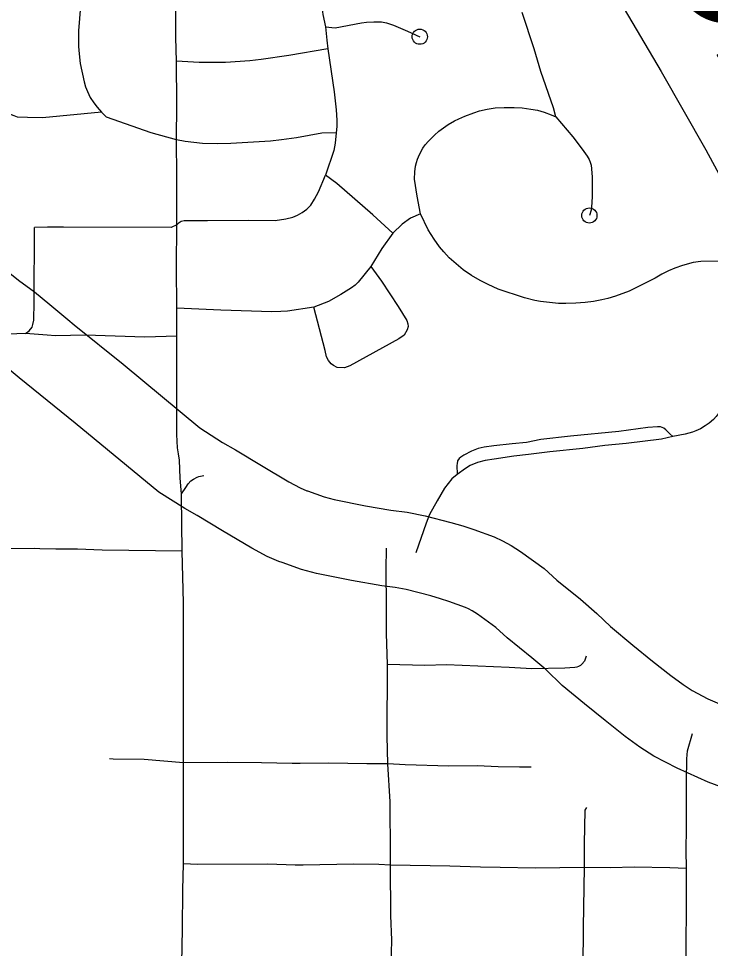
# Model space of a CAD drawing. Extents: x -19 to 366, y -4 to 359.
# Drawn here: x 150.163 to 150.594, y 192.689 to 193.267 of the extents above; entities that cross this region are included whole.
import ezdxf

# ---------------------------------------------------------------- set-up
doc = ezdxf.new("R2010")
doc.units = 0
for name, color, linetype in [('Level 10', 7, 'Continuous'), ('Level 33', 7, 'Continuous'), ('Level 35', 7, 'Continuous'), ('Level 60', 7, 'Continuous')]:
    doc.layers.add(name, color=color, linetype=linetype)

msp = doc.modelspace()

# ---------------------------------------------------------------- linework, layer by layer
at = {"layer": 'Level 10'}
for p, q in [((150.27598, 193.01268), (150.29019, 193.00361)), ((150.26669, 192.96251), (150.25058, 192.97271)), ((150.5923, 192.84419), (150.60999, 192.83638)), ((150.59262, 192.79233), (150.5732, 192.80087))]:
    msp.add_line(p, q, dxfattribs=at)
for points in [[(150.10134, 193.15475), (150.10193, 193.15419), (150.11621, 193.14286), (150.1427, 193.12137), (150.15354, 193.11232), (150.16322, 193.10462), (150.17298, 193.09731), (150.18268, 193.08955)], [(150.18268, 193.08955), (150.19382, 193.08026), (150.19787, 193.07689), (150.22828, 193.05238), (150.27598, 193.01268)], [(150.25058, 192.97271), (150.19833, 193.01571), (150.16786, 193.04026), (150.16351, 193.04389), (150.15235, 193.05319)], [(150.29019, 193.00361), (150.29832, 192.99897), (150.31437, 192.98927), (150.33152, 192.97916), (150.33854, 192.97545), (150.34273, 192.97362), (150.3431, 192.97349), (150.35348, 192.96981), (150.35968, 192.9681), (150.37914, 192.96421), (150.39503, 192.96142)], [(150.38927, 192.91442), (150.37044, 192.91767), (150.34874, 192.92201), (150.33927, 192.92461), (150.32719, 192.92889), (150.32527, 192.92958), (150.31799, 192.93275), (150.3084, 192.93782), (150.29011, 192.94861), (150.27432, 192.95814), (150.26669, 192.96251)], [(150.39503, 192.96142), (150.40515, 192.96018), (150.41637, 192.95795)], [(150.41637, 192.95795), (150.43226, 192.95386), (150.43976, 192.9517), (150.44652, 192.94952), (150.45933, 192.94485), (150.46455, 192.94249), (150.46995, 192.9395), (150.47562, 192.93586), (150.49037, 192.92516), (150.49826, 192.91794), (150.51295, 192.90613), (150.52326, 192.8973), (150.53165, 192.88905)], [(150.40457, 192.91209), (150.39773, 192.91339), (150.38927, 192.91442)], [(150.5016, 192.85246), (150.49136, 192.86229), (150.48271, 192.86968), (150.4674, 192.88199), (150.46039, 192.88842), (150.4489, 192.89675), (150.44568, 192.89882), (150.44332, 192.90012), (150.44145, 192.90097), (150.43112, 192.90473), (150.42592, 192.90641), (150.41981, 192.90817), (150.40457, 192.91209)], [(150.53165, 192.88905), (150.5456, 192.8776), (150.55795, 192.86747), (150.56936, 192.85853), (150.57692, 192.85304), (150.58265, 192.84931), (150.5923, 192.84419)], [(150.5732, 192.80087), (150.5587, 192.80841), (150.55008, 192.81401), (150.54083, 192.82073), (150.52833, 192.83053), (150.51557, 192.84099), (150.5016, 192.85246)], [(150.62928, 192.77645), (150.62671, 192.77777), (150.62121, 192.78031), (150.60203, 192.78862), (150.59262, 192.79233)]]:
    msp.add_lwpolyline(points, dxfattribs=at)
at = {"layer": 'Level 33'}
for points in [[(150.35036, 193.30138), (150.35046, 193.29021), (150.35148, 193.27818), (150.3527, 193.27001), (150.3543, 193.26237)], [(150.2031, 193.2932), (150.20039, 193.25974), (150.20046, 193.25012), (150.20081, 193.2455), (150.20156, 193.23951), (150.20392, 193.22801), (150.20486, 193.22499), (150.20602, 193.22204), (150.20783, 193.2184), (150.21002, 193.21491), (150.21204, 193.21233), (150.21478, 193.20927)], [(150.26153, 193.24089), (150.26114, 193.25572), (150.26116, 193.2731), (150.26188, 193.28223), (150.26343, 193.29216)], [(150.49761, 193.20621), (150.49614, 193.21182), (150.48838, 193.23456), (150.48417, 193.24854), (150.47672, 193.27116)], [(150.3543, 193.26237), (150.36019, 193.26178), (150.37678, 193.26471), (150.37984, 193.26512), (150.38443, 193.26548), (150.38915, 193.26532), (150.39227, 193.26476), (150.39659, 193.26333), (150.40535, 193.25963), (150.41296, 193.25616)], [(150.3543, 193.26237), (150.35502, 193.25409), (150.3558, 193.24851)], [(150.21478, 193.20927), (150.17797, 193.2057), (150.1687, 193.20597), (150.16242, 193.20616), (150.16036, 193.20684), (150.15717, 193.20822), (150.15317, 193.21107), (150.14401, 193.22673), (150.13206, 193.24549)], [(150.3558, 193.24851), (150.33134, 193.24441), (150.31422, 193.24197), (150.30709, 193.24115), (150.29192, 193.24012), (150.27551, 193.24004), (150.26153, 193.24089)], [(150.3558, 193.24851), (150.35968, 193.22179), (150.36099, 193.21071), (150.36142, 193.20427), (150.36132, 193.20031), (150.36099, 193.19626)], [(150.26158, 193.19208), (150.26167, 193.21419), (150.26153, 193.24089)], [(150.26158, 193.19208), (150.24579, 193.19636), (150.21798, 193.20605), (150.21478, 193.20927)], [(150.41337, 193.14588), (150.41129, 193.15691), (150.40967, 193.16751), (150.40984, 193.17203), (150.41035, 193.17566), (150.41085, 193.17786), (150.41157, 193.18005), (150.41286, 193.18294), (150.41492, 193.18679), (150.41628, 193.18882), (150.41836, 193.19121), (150.42207, 193.1949), (150.42493, 193.19737), (150.42773, 193.19947), (150.4307, 193.20147), (150.4345, 193.20374), (150.4372, 193.2051), (150.44095, 193.20666), (150.44656, 193.20882), (150.45011, 193.20994), (150.45497, 193.21114), (150.45981, 193.21188), (150.46551, 193.21219), (150.47183, 193.21213), (150.47672, 193.21182), (150.48202, 193.21116), (150.48624, 193.21034), (150.49041, 193.20924), (150.4948, 193.20757), (150.49761, 193.20621)], [(150.49761, 193.20621), (150.50817, 193.19384), (150.51415, 193.18612), (150.51724, 193.18182), (150.51844, 193.17977), (150.51915, 193.17815), (150.51961, 193.17621), (150.51996, 193.17388), (150.52024, 193.16874), (150.52028, 193.15706), (150.52015, 193.15273), (150.51959, 193.14825), (150.51854, 193.14487)], [(150.36099, 193.19626), (150.35205, 193.19607), (150.33614, 193.19329), (150.32678, 193.19188), (150.31996, 193.19115), (150.29542, 193.18967), (150.28683, 193.18954), (150.2777, 193.18969), (150.26684, 193.19095), (150.26158, 193.19208)], [(150.26177, 193.13898), (150.26176, 193.16915), (150.26158, 193.19208)], [(150.36099, 193.19626), (150.36028, 193.19), (150.35945, 193.18526), (150.3543, 193.16997)], [(150.26177, 193.13898), (150.26317, 193.14048), (150.2644, 193.14133), (150.2663, 193.14174), (150.28075, 193.14168), (150.30653, 193.14198), (150.32302, 193.14176), (150.32948, 193.14286), (150.33386, 193.14387), (150.33687, 193.14507), (150.33974, 193.14671), (150.34263, 193.14888), (150.34503, 193.1513), (150.34744, 193.15514), (150.34991, 193.15968), (150.3543, 193.16997)], [(150.39625, 193.13399), (150.38364, 193.14534), (150.36137, 193.16474), (150.3543, 193.16997)], [(150.41337, 193.14588), (150.40718, 193.14325), (150.40203, 193.13941), (150.39625, 193.13399)], [(150.59953, 193.11644), (150.588, 193.1162), (150.58324, 193.11557), (150.57645, 193.11379), (150.57183, 193.11218), (150.56774, 193.11039), (150.56373, 193.10836), (150.55954, 193.10589), (150.54329, 193.09789), (150.53493, 193.09475), (150.52998, 193.09328), (150.52636, 193.09239), (150.52118, 193.09147), (150.51589, 193.09077), (150.5102, 193.09037), (150.50395, 193.09012), (150.49938, 193.09016), (150.48812, 193.0914), (150.48466, 193.09199), (150.47815, 193.09358), (150.46176, 193.09902), (150.45559, 193.1019), (150.45061, 193.10447), (150.44519, 193.10764), (150.44002, 193.11104), (150.43555, 193.11472), (150.43131, 193.11863), (150.42784, 193.12227), (150.42521, 193.12546), (150.42185, 193.13018), (150.41814, 193.13604), (150.41337, 193.14588)], [(150.16752, 193.07137), (150.16978, 193.07316), (150.17161, 193.07537), (150.17213, 193.07714), (150.1726, 193.07967), (150.1729, 193.09086), (150.173, 193.13746)], [(150.26177, 193.13898), (150.25824, 193.1375), (150.19123, 193.13767), (150.18825, 193.13764), (150.18124, 193.13756), (150.173, 193.13746)], [(150.2618, 193.08714), (150.26155, 193.1129), (150.26177, 193.13898)], [(150.39625, 193.13399), (150.38939, 193.12435), (150.38252, 193.11306)], [(150.38252, 193.11306), (150.37469, 193.10348), (150.37273, 193.10161), (150.37055, 193.09994), (150.36384, 193.09568), (150.35608, 193.09139), (150.34707, 193.08782)], [(150.38252, 193.11306), (150.38919, 193.1041), (150.39961, 193.08818), (150.40485, 193.07947), (150.4056, 193.07737), (150.40581, 193.07584), (150.40521, 193.07365), (150.40332, 193.07041), (150.4, 193.06816), (150.3695, 193.05136), (150.36603, 193.05017), (150.36143, 193.05035), (150.35924, 193.05148), (150.35776, 193.05266), (150.35611, 193.05466), (150.35493, 193.0569), (150.35413, 193.06081), (150.34707, 193.08782)], [(150.34707, 193.08782), (150.33054, 193.08532), (150.32645, 193.08508), (150.32079, 193.08498), (150.289, 193.08592), (150.2618, 193.08714)], [(150.26178, 193.06971), (150.2618, 193.08714)], [(150.16752, 193.07137), (150.15119, 193.07079), (150.1176, 193.07119), (150.08127, 193.07187)], [(150.26178, 193.06971), (150.24185, 193.06924), (150.20475, 193.07051), (150.18619, 193.07006), (150.18093, 193.07043), (150.16752, 193.07137)], [(150.26328, 192.99269), (150.26264, 192.99666), (150.26206, 193.00023), (150.26174, 193.00866), (150.26178, 193.06971)], [(150.60382, 193.0562), (150.60446, 193.04896), (150.60434, 193.04428), (150.60443, 193.03813), (150.60442, 193.03545), (150.60428, 193.03384), (150.60386, 193.03191), (150.60321, 193.03), (150.60033, 193.02406), (150.59936, 193.02234), (150.59755, 193.01979), (150.5958, 193.01799), (150.5931, 193.01572), (150.59071, 193.01398), (150.58771, 193.01219), (150.58486, 193.0108), (150.58284, 193.01012), (150.57821, 193.0089), (150.57051, 193.00744)], [(150.57051, 193.00744), (150.56872, 193.00896), (150.56618, 193.01151), (150.56494, 193.01248), (150.5639, 193.01303), (150.5628, 193.01339), (150.56093, 193.01345), (150.55503, 193.01293), (150.53686, 193.01052), (150.50685, 193.00766), (150.48842, 193.0054), (150.47949, 193.00366), (150.47047, 193.00286), (150.45904, 193.00161), (150.45296, 193.00068), (150.44924, 192.99979), (150.44522, 192.99825), (150.44034, 192.99584), (150.43851, 192.99459), (150.43749, 192.99368), (150.43652, 192.99211), (150.43615, 192.99036), (150.43605, 192.98948), (150.43627, 192.9837)], [(150.57051, 193.00744), (150.56346, 193.00571), (150.54137, 193.00302), (150.5281, 193.00166), (150.51451, 192.99994)], [(150.51451, 192.99994), (150.49385, 192.99778), (150.48066, 192.99612), (150.4716, 192.99521), (150.4592, 192.99335), (150.45361, 192.99233), (150.44887, 192.99109), (150.44437, 192.98928), (150.44135, 192.98753), (150.43627, 192.9837)], [(150.26457, 192.97164), (150.26381, 192.98146), (150.26328, 192.99269)], [(150.26457, 192.97164), (150.26737, 192.97561), (150.26884, 192.97786), (150.27044, 192.97969), (150.27204, 192.98088), (150.27445, 192.982), (150.27534, 192.98237), (150.27844, 192.98306)], [(150.43627, 192.9837), (150.43297, 192.98097), (150.42846, 192.9751), (150.42383, 192.96733), (150.41911, 192.95887), (150.41698, 192.9534), (150.41047, 192.93502)], [(150.26493, 192.93604), (150.26469, 192.97012), (150.26457, 192.97164)], [(150.26493, 192.93604), (150.21524, 192.93667), (150.19983, 192.9373), (150.1864, 192.93733), (150.17631, 192.93754), (150.17294, 192.93761), (150.14547, 192.93744)], [(150.39297, 192.86537), (150.3923, 192.88474), (150.39231, 192.90164), (150.39196, 192.92453), (150.39215, 192.93792)], [(150.26589, 192.80429), (150.26595, 192.83706), (150.26577, 192.90387), (150.26493, 192.93604)], [(150.51663, 192.87075), (150.51561, 192.86753), (150.51391, 192.8657), (150.51294, 192.8649), (150.51187, 192.86427), (150.5107, 192.86382), (150.50945, 192.86357), (150.50321, 192.86325), (150.48274, 192.86286), (150.46872, 192.86353), (150.4297, 192.86536), (150.41605, 192.86482), (150.39297, 192.86537)], [(150.39316, 192.80367), (150.39262, 192.82093), (150.39297, 192.86537)], [(150.57894, 192.73856), (150.57877, 192.74988), (150.57909, 192.76366), (150.57907, 192.79286), (150.57927, 192.80676), (150.57976, 192.81164), (150.58275, 192.82253)], [(150.26589, 192.80429), (150.24134, 192.80639), (150.22212, 192.80656), (150.21973, 192.80672)], [(150.26575, 192.74149), (150.26589, 192.80429)], [(150.39316, 192.80367), (150.38006, 192.80364), (150.35632, 192.80399), (150.33842, 192.80381), (150.33345, 192.80377), (150.31432, 192.80422), (150.29335, 192.80452), (150.26589, 192.80429)], [(150.39476, 192.74068), (150.39478, 192.75752), (150.39462, 192.76913), (150.39448, 192.78009), (150.39316, 192.80367)], [(150.48234, 192.80155), (150.4751, 192.80159), (150.46173, 192.80169), (150.44876, 192.80232), (150.43105, 192.8021), (150.40379, 192.80293), (150.39316, 192.80367)], [(150.51552, 192.73908), (150.51548, 192.75388), (150.51592, 192.77479), (150.51701, 192.77639)], [(150.26474, 192.6796), (150.26519, 192.70081), (150.26544, 192.72524), (150.26575, 192.74149)], [(150.39476, 192.74068), (150.38752, 192.74108), (150.37161, 192.74118), (150.34033, 192.74068), (150.33536, 192.74059), (150.31827, 192.74115), (150.27453, 192.74095), (150.26575, 192.74149)], [(150.39518, 192.67822), (150.39554, 192.69387), (150.39501, 192.70928), (150.39476, 192.74068)], [(150.51552, 192.73908), (150.48491, 192.73868), (150.46304, 192.73906), (150.45067, 192.73928), (150.43164, 192.7399), (150.39476, 192.74068)], [(150.51478, 192.67692), (150.51495, 192.70191), (150.51552, 192.73908)], [(150.57894, 192.73856), (150.5686, 192.73895), (150.54635, 192.73942), (150.5318, 192.73896), (150.51552, 192.73908)], [(150.57851, 192.58591), (150.57887, 192.65924), (150.57888, 192.66626), (150.57894, 192.73856)]]:
    msp.add_lwpolyline(points, dxfattribs=at)
for centre in [(150.41296, 193.25616), (150.51854, 193.14487)]:
    msp.add_circle(centre, 0.00473, dxfattribs=at)
at = {"layer": 'Level 35'}
msp.add_lwpolyline([(150.45471, 193.50116), (150.46742, 193.47563), (150.48219, 193.43018), (150.49556, 193.39364), (150.52274, 193.31335), (150.53761, 193.27815), (150.56316, 193.23449), (150.59103, 193.18573), (150.61007, 193.15056), (150.6126, 193.14299), (150.61671, 193.1265), (150.62295, 193.10433), (150.64704, 193.05478), (150.65029, 193.0512), (150.66686, 193.04031), (150.6781, 193.03186), (150.68861, 193.02054), (150.71838, 192.99419), (150.73134, 192.98347), (150.75951, 192.96736), (150.77984, 192.95992), (150.79367, 192.95946)], dxfattribs=at)
at = {"layer": 'Level 60'}
for points in [[(154.11585, 1.87092), (153.9063, 10.48743), (153.69602, 19.10409), (153.48501, 27.72087), (153.27327, 36.3378), (153.0608, 44.95486), (152.84759, 53.57206), (152.63366, 62.1894), (152.419, 70.80688), (152.20362, 79.42449), (151.98751, 88.04225), (151.77068, 96.66014), (151.55312, 105.27817), (151.33484, 113.89634), (151.11584, 122.51465), (150.89612, 131.13311), (150.67568, 139.7517), (150.45452, 148.37043), (150.23264, 156.98931), (150.01005, 165.60832), (149.78674, 174.22748), (149.56272, 182.84677), (149.33799, 191.46621), (149.11254, 200.0858), (148.88638, 208.70552), (148.65952, 217.32539), (148.43194, 225.9454), (148.20366, 234.56555), (147.97466, 243.18584), (147.74497, 251.80628), (147.51457, 260.42687), (147.28346, 269.04759), (147.05165, 277.66846), (146.81914, 286.28948), (146.58593, 294.91064), (146.35202, 303.53194), (146.11742, 312.15339), (145.88211, 320.77499), (145.64611, 329.39673), (145.40941, 338.01861), (145.17202, 346.64065)], [(0, 189.51617), (7.11214, 189.52059), (14.22427, 189.53386), (21.33637, 189.55597), (28.44845, 189.58693), (35.56048, 189.62672), (42.67245, 189.67537), (49.78436, 189.73285), (56.89619, 189.79918), (64.00793, 189.87436), (71.11958, 189.95838), (78.23111, 190.05124), (85.34253, 190.15294), (92.45381, 190.26349), (99.56495, 190.38288), (106.67593, 190.51112), (113.78675, 190.6482), (120.89739, 190.79412), (128.00785, 190.94888), (135.11811, 191.11248), (142.22816, 191.28493), (149.33799, 191.46621), (156.44759, 191.65634), (163.55694, 191.85531), (170.66605, 192.06312), (177.77489, 192.27977), (184.88345, 192.50526), (191.99173, 192.73959), (199.09971, 192.98276), (206.20739, 193.23477), (213.31474, 193.49561), (220.42177, 193.7653), (227.52845, 194.04382), (234.63479, 194.33118), (241.74076, 194.62738), (248.84635, 194.93241), (255.95157, 195.24628), (263.05638, 195.56898), (270.16079, 195.90052), (277.26478, 196.24089), (284.36834, 196.5901), (291.47147, 196.94814), (298.57414, 197.31501), (305.67635, 197.69072), (312.77809, 198.07525), (319.87934, 198.46862), (326.9801, 198.87082), (334.08035, 199.28185), (341.18009, 199.7017)]]:
    msp.add_spline(points, degree=3, dxfattribs=at)

# ---------------------------------------------------------------- texts
at = {"layer": 'Level 35'}
msp.add_text('Cr.', height=0.08, rotation=299.59138, dxfattribs=at).set_placement((150.55583, 193.31845))

doc.saveas('drawing.dxf')
